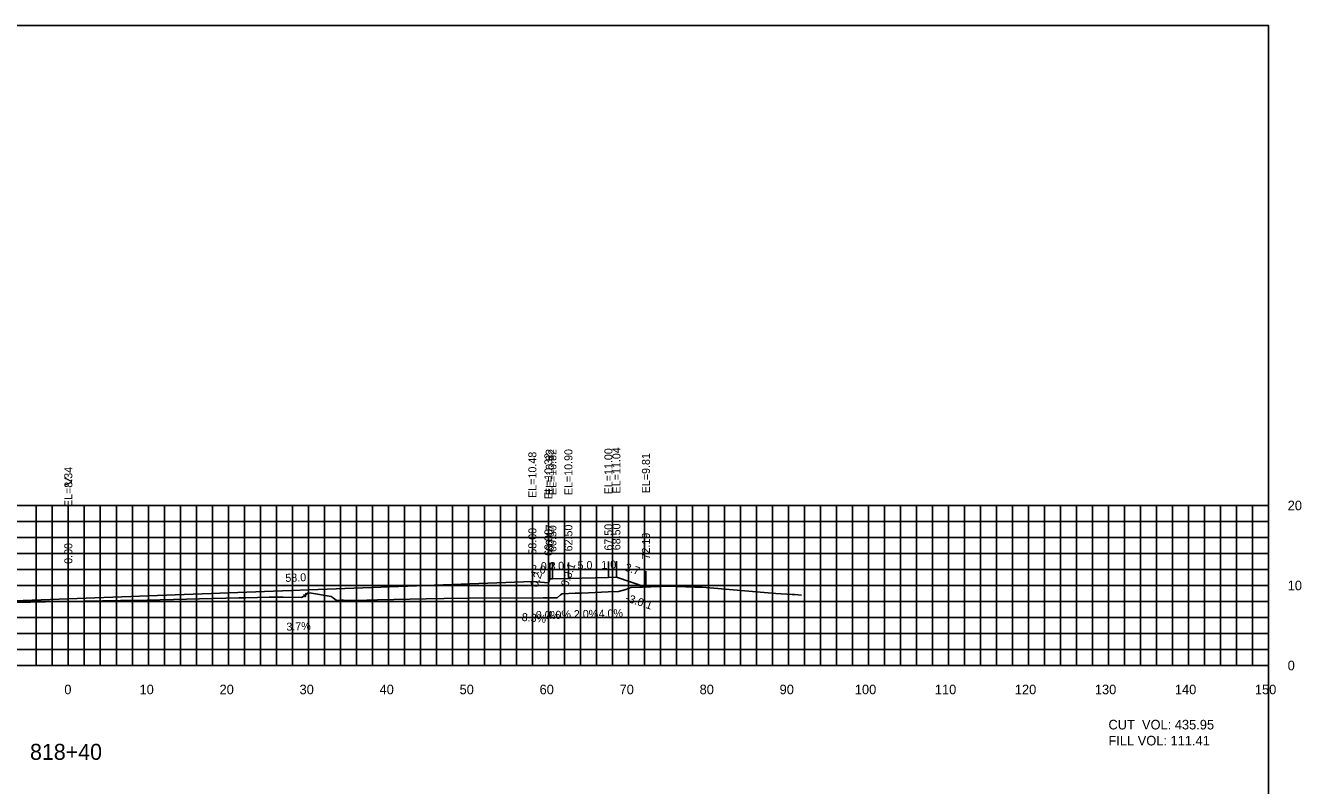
# Model space of a CAD drawing. Extents: x 1797419 to 1809236, y 248759 to 251512.
# Drawn here: x 1805685.6 to 1805845.1, y 250512.3 to 250607.3 of the extents above; entities that cross this region are included whole.
import ezdxf

# ---------------------------------------------------------------- set-up
doc = ezdxf.new("R2010")
doc.units = 0
for name, color, linetype in [('1', 7, 'Continuous'), ('10', 7, 'Continuous'), ('3', 7, 'Continuous'), ('31', 7, 'Continuous'), ('4', 7, 'Continuous'), ('60', 7, 'Continuous'), ('ANNO-TXT', 7, 'Continuous'), ('CL-CNST', 7, 'Continuous'), ('Level 62', 7, 'Continuous'), ('M-ROADS', 7, 'Continuous')]:
    doc.layers.add(name, color=color, linetype=linetype)

msp = doc.modelspace()

# ---------------------------------------------------------------- linework, layer by layer
for p, q in [((1805758.5, 250538.25), (1805758.5, 250540.25)), ((1805759.5, 250538.29), (1805759.5, 250540.29)), ((1805749, 250537.74), (1805749, 250539.74)), ((1805751, 250537.57), (1805751, 250539.57)), ((1805751.17, 250538.07), (1805751.17, 250540.07)), ((1805751.5, 250538.07), (1805751.5, 250540.07)), ((1805753.5, 250538.15), (1805753.5, 250540.15)), ((1805763.19, 250537.06), (1805763.19, 250539.06)), ((1805691, 250535.59), (1805691, 250537.59))]:
    msp.add_line(p, q)
msp.add_lwpolyline([(1805541, 250417.26), (1805841, 250417.26), (1805841, 250607.26), (1805541, 250607.26)], close=True)
at = {"layer": '60'}
for p, q in [((1805841, 250527.26), (1805841, 250547.26)), ((1805841.06, 250547.26), (1805841, 250547.26)), ((1805841.06, 250537.26), (1805841, 250537.26)), ((1805541, 250527.26), (1805841, 250527.26)), ((1805691, 250527.2), (1805691, 250527.26)), ((1805701, 250527.2), (1805701, 250527.26)), ((1805711, 250527.2), (1805711, 250527.26)), ((1805721, 250527.2), (1805721, 250527.26)), ((1805731, 250527.2), (1805731, 250527.26)), ((1805741, 250527.2), (1805741, 250527.26)), ((1805751, 250527.2), (1805751, 250527.26)), ((1805761, 250527.2), (1805761, 250527.26)), ((1805771, 250527.2), (1805771, 250527.26)), ((1805781, 250527.2), (1805781, 250527.26)), ((1805791, 250527.2), (1805791, 250527.26)), ((1805801, 250527.2), (1805801, 250527.26)), ((1805811, 250527.2), (1805811, 250527.26)), ((1805821, 250527.2), (1805821, 250527.26)), ((1805831, 250527.2), (1805831, 250527.26)), ((1805841, 250527.2), (1805841, 250527.26)), ((1805841.06, 250527.26), (1805841, 250527.26))]:
    msp.add_line(p, q, dxfattribs=at)
at = {"layer": 'CL-CNST'}
msp.add_lwpolyline([(1805576.08, 250540.59), (1805598.5, 250533.11), (1805599.5, 250533.07), (1805604.5, 250532.97), (1805606.5, 250532.89), (1805606.83, 250532.89), (1805607, 250532.39), (1805609, 250532.56), (1805691, 250535.59), (1805749, 250537.74), (1805751, 250537.57), (1805751.17, 250538.07), (1805751.5, 250538.07), (1805753.5, 250538.15), (1805758.5, 250538.25), (1805759.5, 250538.29), (1805763.19, 250537.06)], dxfattribs=at)
at = {"layer": 'Level 62'}
for p, q in [((1805541, 250547.26), (1805841, 250547.26)), ((1805687, 250527.26), (1805687, 250547.26)), ((1805689, 250527.26), (1805689, 250547.26)), ((1805691, 250527.26), (1805691, 250547.26)), ((1805693, 250527.26), (1805693, 250547.26)), ((1805695, 250527.26), (1805695, 250547.26)), ((1805697, 250527.26), (1805697, 250547.26)), ((1805699, 250527.26), (1805699, 250547.26)), ((1805701, 250527.26), (1805701, 250547.26)), ((1805703, 250527.26), (1805703, 250547.26)), ((1805705, 250527.26), (1805705, 250547.26)), ((1805707, 250527.26), (1805707, 250547.26)), ((1805709, 250527.26), (1805709, 250547.26)), ((1805711, 250527.26), (1805711, 250547.26)), ((1805713, 250527.26), (1805713, 250547.26)), ((1805715, 250527.26), (1805715, 250547.26)), ((1805717, 250527.26), (1805717, 250547.26)), ((1805719, 250527.26), (1805719, 250547.26)), ((1805721, 250527.26), (1805721, 250547.26)), ((1805723, 250527.26), (1805723, 250547.26)), ((1805725, 250527.26), (1805725, 250547.26)), ((1805727, 250527.26), (1805727, 250547.26)), ((1805729, 250527.26), (1805729, 250547.26)), ((1805731, 250527.26), (1805731, 250547.26)), ((1805733, 250527.26), (1805733, 250547.26)), ((1805735, 250527.26), (1805735, 250547.26)), ((1805737, 250527.26), (1805737, 250547.26)), ((1805739, 250527.26), (1805739, 250547.26)), ((1805741, 250527.26), (1805741, 250547.26)), ((1805743, 250527.26), (1805743, 250547.26)), ((1805745, 250527.26), (1805745, 250547.26)), ((1805747, 250527.26), (1805747, 250547.26)), ((1805749, 250527.26), (1805749, 250547.26)), ((1805751, 250527.26), (1805751, 250547.26)), ((1805753, 250527.26), (1805753, 250547.26)), ((1805755, 250527.26), (1805755, 250547.26)), ((1805757, 250527.26), (1805757, 250547.26)), ((1805759, 250527.26), (1805759, 250547.26)), ((1805761, 250527.26), (1805761, 250547.26)), ((1805763, 250527.26), (1805763, 250547.26)), ((1805765, 250527.26), (1805765, 250547.26)), ((1805767, 250527.26), (1805767, 250547.26)), ((1805769, 250527.26), (1805769, 250547.26)), ((1805771, 250527.26), (1805771, 250547.26)), ((1805773, 250527.26), (1805773, 250547.26)), ((1805775, 250527.26), (1805775, 250547.26)), ((1805777, 250527.26), (1805777, 250547.26)), ((1805779, 250527.26), (1805779, 250547.26)), ((1805781, 250527.26), (1805781, 250547.26)), ((1805783, 250527.26), (1805783, 250547.26)), ((1805785, 250527.26), (1805785, 250547.26)), ((1805787, 250527.26), (1805787, 250547.26)), ((1805789, 250527.26), (1805789, 250547.26)), ((1805791, 250527.26), (1805791, 250547.26)), ((1805793, 250527.26), (1805793, 250547.26)), ((1805795, 250527.26), (1805795, 250547.26)), ((1805797, 250527.26), (1805797, 250547.26)), ((1805799, 250527.26), (1805799, 250547.26)), ((1805801, 250527.26), (1805801, 250547.26)), ((1805803, 250527.26), (1805803, 250547.26)), ((1805805, 250527.26), (1805805, 250547.26)), ((1805807, 250527.26), (1805807, 250547.26)), ((1805809, 250527.26), (1805809, 250547.26)), ((1805811, 250527.26), (1805811, 250547.26)), ((1805813, 250527.26), (1805813, 250547.26)), ((1805815, 250527.26), (1805815, 250547.26)), ((1805817, 250527.26), (1805817, 250547.26)), ((1805819, 250527.26), (1805819, 250547.26)), ((1805821, 250527.26), (1805821, 250547.26)), ((1805823, 250527.26), (1805823, 250547.26)), ((1805825, 250527.26), (1805825, 250547.26)), ((1805827, 250527.26), (1805827, 250547.26)), ((1805829, 250527.26), (1805829, 250547.26)), ((1805831, 250527.26), (1805831, 250547.26)), ((1805833, 250527.26), (1805833, 250547.26)), ((1805835, 250527.26), (1805835, 250547.26)), ((1805837, 250527.26), (1805837, 250547.26)), ((1805839, 250527.26), (1805839, 250547.26)), ((1805841, 250527.26), (1805841, 250547.26)), ((1805541, 250545.26), (1805841, 250545.26)), ((1805541, 250543.26), (1805841, 250543.26)), ((1805541, 250541.26), (1805841, 250541.26)), ((1805541, 250539.26), (1805841, 250539.26)), ((1805541, 250537.26), (1805841, 250537.26)), ((1805541, 250535.26), (1805841, 250535.26)), ((1805541, 250533.26), (1805841, 250533.26)), ((1805541, 250531.26), (1805841, 250531.26)), ((1805541, 250529.26), (1805841, 250529.26)), ((1805541, 250527.26), (1805841, 250527.26))]:
    msp.add_line(p, q, dxfattribs=at)
at = {"layer": 'M-ROADS'}
msp.add_lwpolyline([(1805678.79, 250535.02), (1805690.02, 250535.27), (1805690.72, 250535.27), (1805697.52, 250535.39), (1805700.87, 250535.43), (1805712.33, 250535.72), (1805712.54, 250535.72), (1805713.17, 250535.73), (1805716.12, 250535.79), (1805716.19, 250535.79), (1805716.41, 250535.78), (1805717.34, 250535.8), (1805717.84, 250535.81), (1805720.16, 250535.76), (1805720.21, 250535.81), (1805720.21, 250535.81), (1805720.21, 250535.81), (1805720.22, 250535.8), (1805720.27, 250535.81), (1805720.27, 250535.81), (1805720.28, 250535.82), (1805720.28, 250535.81), (1805720.28, 250535.8), (1805720.3, 250535.78), (1805720.31, 250535.81), (1805720.31, 250535.83), (1805720.32, 250535.84), (1805720.33, 250535.85), (1805720.33, 250535.86), (1805720.34, 250535.87), (1805720.34, 250535.88), (1805720.35, 250535.9), (1805720.36, 250535.9), (1805720.38, 250535.9), (1805720.38, 250535.92), (1805720.4, 250535.91), (1805720.43, 250535.89), (1805720.44, 250535.95), (1805720.46, 250536.01), (1805720.47, 250536.09), (1805720.49, 250536.03), (1805720.54, 250535.93), (1805720.55, 250535.91), (1805720.6, 250535.84), (1805720.62, 250535.88), (1805720.62, 250535.88), (1805720.63, 250535.86), (1805720.66, 250535.99), (1805720.66, 250536.02), (1805720.69, 250536.18), (1805720.7, 250536.26), (1805720.71, 250536.2), (1805720.72, 250536.15), (1805720.73, 250536.11), (1805720.74, 250536.17), (1805720.75, 250536.17), (1805720.76, 250536.2), (1805720.77, 250536.21), (1805720.77, 250536.19), (1805720.78, 250536.19), (1805720.79, 250536.18), (1805720.79, 250536.18), (1805720.93, 250536.32), (1805721.4, 250536.28), (1805723.85, 250535.89), (1805723.98, 250535.8), (1805724.49, 250535.42), (1805725.02, 250535.39), (1805725.03, 250535.41), (1805725.04, 250535.41), (1805725.06, 250535.42), (1805725.07, 250535.42), (1805725.1, 250535.41), (1805725.11, 250535.41), (1805725.12, 250535.42), (1805725.14, 250535.41), (1805725.15, 250535.41), (1805725.18, 250535.41), (1805725.23, 250535.42), (1805725.23, 250535.42), (1805725.25, 250535.41), (1805725.28, 250535.41), (1805725.3, 250535.41), (1805725.34, 250535.41), (1805725.4, 250535.41), (1805725.41, 250535.4), (1805725.44, 250535.39), (1805725.5, 250535.38), (1805725.6, 250535.37), (1805725.61, 250535.37), (1805725.67, 250535.36), (1805725.72, 250535.37), (1805725.76, 250535.38), (1805725.87, 250535.37), (1805725.96, 250535.37), (1805726.92, 250535.39), (1805729.65, 250535.45), (1805735.72, 250535.59), (1805737.98, 250535.63), (1805741.12, 250535.66), (1805750.35, 250535.73), (1805750.43, 250535.73), (1805750.47, 250535.73), (1805750.56, 250535.72), (1805750.66, 250535.71), (1805750.73, 250535.7), (1805750.75, 250535.7), (1805750.83, 250535.71), (1805750.91, 250535.72), (1805750.92, 250535.72), (1805750.97, 250535.72), (1805751.03, 250535.73), (1805752.08, 250535.72), (1805752.53, 250536.08), (1805752.74, 250536.22), (1805754.34, 250536.31), (1805754.47, 250536.31), (1805754.78, 250536.31), (1805754.8, 250536.31), (1805755.16, 250536.31), (1805755.17, 250536.31), (1805758.46, 250536.46), (1805759.75, 250536.52), (1805760.69, 250536.74), (1805761.3, 250537.02), (1805762.42, 250537.05), (1805762.59, 250537.05), (1805762.75, 250537.05), (1805765.92, 250537.16), (1805769.3, 250537.04), (1805769.35, 250537.04), (1805770, 250537.04), (1805770.2, 250537.04), (1805770.21, 250537.04), (1805779.43, 250536.25), (1805781.48, 250536.11), (1805781.54, 250536.11), (1805781.74, 250536.12), (1805782.65, 250536.06)], dxfattribs=at)

# ---------------------------------------------------------------- texts
for s, rotation, p in [('0.3:1', 71.5647, (1805753.46, 250537.03)), ('-3.0:1', 341.5651, (1805760.55, 250535.31))]:
    msp.add_text(s, height=1, rotation=rotation).set_placement(p)
at = {"layer": '1'}
msp.add_text('818+40', height=2, dxfattribs=at).set_placement((1805686.21, 250515.46))
at = {"layer": '10'}
for s, p in [('0', (1805690.5, 250523.66)), ('10', (1805699.9, 250523.66)), ('20', (1805709.9, 250523.66)), ('30', (1805719.9, 250523.66)), ('40', (1805729.9, 250523.66)), ('50', (1805739.9, 250523.66)), ('60', (1805749.9, 250523.66)), ('70', (1805759.9, 250523.66)), ('80', (1805769.9, 250523.66)), ('90', (1805779.9, 250523.66)), ('100', (1805789.3, 250523.66)), ('110', (1805799.3, 250523.66)), ('120', (1805809.3, 250523.66)), ('130', (1805819.3, 250523.66)), ('140', (1805829.3, 250523.66)), ('150', (1805839.3, 250523.66))]:
    msp.add_text(s, height=1.2, dxfattribs=at).set_placement(p)
at = {"layer": '3'}
for s, p in [('EL=10.48', (1805749.5, 250548.21)), ('EL=10.32', (1805751.5, 250548.05)), ('EL=10.82', (1805751.67, 250548.55)), ('EL=10.82', (1805752, 250548.55)), ('EL=10.90', (1805754, 250548.55)), ('EL=11.00', (1805759, 250548.65)), ('EL=11.04', (1805760, 250548.77)), ('EL=9.81', (1805763.69, 250548.78)), ('EL=8.34', (1805691.5, 250547.06)), ('58.00', (1805749.5, 250541.11)), ('60.00', (1805751.5, 250540.94)), ('60.17', (1805751.67, 250541.52)), ('60.50', (1805752, 250541.44)), ('62.50', (1805754, 250541.52)), ('67.50', (1805759, 250541.62)), ('68.50', (1805760, 250541.66)), ('72.19', (1805763.69, 250540.51)), ('0.00', (1805691.5, 250539.96))]:
    msp.add_text(s, height=1, rotation=90, dxfattribs=at).set_placement(p)
at = {"layer": '31'}
for s, p in [('20', (1805843.4, 250546.66)), ('10', (1805843.4, 250536.66)), ('0', (1805843.4, 250526.66))]:
    msp.add_text(s, height=1.2, dxfattribs=at).set_placement(p)
at = {"layer": '4'}
for s, p in [('0.3', (1805750.05, 250539.17)), ('0.0%', (1805749.42, 250533.07))]:
    msp.add_text(s, height=1, dxfattribs=at).set_placement(p)
for s, rotation, p in [('2.0', 2.2906, (1805751.13, 250539.16)), ('5.0', 1.1458, (1805754.65, 250539.28)), ('1.0', 2.2906, (1805757.63, 250539.32)), ('58.0', 2.119, (1805718.14, 250537.7)), ('0.2', 71.5647, (1805749.64, 250536.95)), ('2.0', 355.2364, (1805748.77, 250538.86)), ('3.7', 341.5651, (1805760.47, 250539.13)), ('-8.3%', 355.2364, (1805747.19, 250532.87)), ('4.0%', 2.2906, (1805750.79, 250533.04)), ('2.0%', 1.1458, (1805754.19, 250533.17)), ('4.0%', 2.2906, (1805757.29, 250533.2)), ('3.7%', 2.119, (1805718.27, 250531.6))]:
    msp.add_text(s, height=1, rotation=rotation, dxfattribs=at).set_placement(p)
at = {"layer": '60'}
msp.add_text('>', height=1.5, dxfattribs=at).set_placement((1805690.39, 250549.51))
at = {"layer": 'ANNO-TXT'}
for s, p in [('CUT  VOL: 435.95', (1805821, 250519.26)), ('FILL VOL: 111.41', (1805821, 250517.26))]:
    msp.add_text(s, height=1.2, dxfattribs=at).set_placement(p)

doc.saveas('drawing.dxf')
